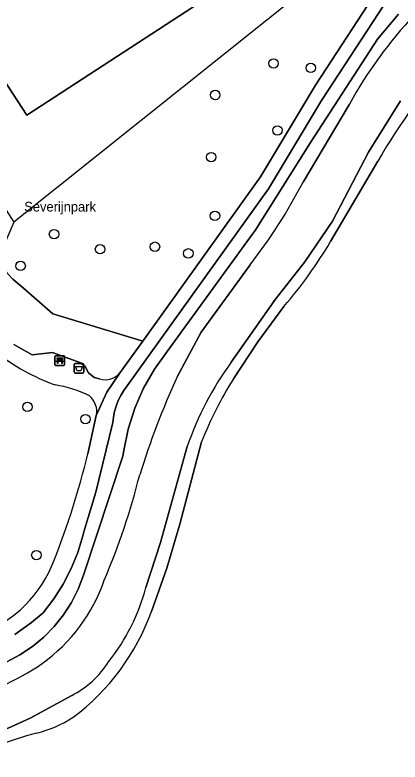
# Model space of a CAD drawing. Extents: x 157793 to 159380, y 380877 to 382313.
# Drawn here: x 159253.9 to 159293.8, y 382083.4 to 382160.8 of the extents above; entities that cross this region are included whole.
import ezdxf

# ---------------------------------------------------------------- set-up
doc = ezdxf.new("R2010")
doc.units = 0
for name, color, linetype in [('IMGEO_Afvalbak', 7, 'Continuous'), ('IMGEO_Bank', 7, 'Continuous'), ('IMGEO_Boom', 7, 'Continuous'), ('IMGEO_Erf', 7, 'Continuous'), ('IMGEO_Groenvoorziening', 7, 'Continuous'), ('IMGEO_Hek', 7, 'Continuous'), ('IMGEO_Oever', 7, 'Continuous'), ('IMGEO_Openbare_ruimte_label', 7, 'Continuous'), ('IMGEO_Pand', 7, 'Continuous'), ('IMGEO_Voetpad_halfverhard', 7, 'Continuous'), ('IMGEO_Waterloop', 7, 'Continuous')]:
    doc.layers.add(name, color=color, linetype=linetype)

msp = doc.modelspace()

# ---------------------------------------------------------------- linework, layer by layer
at = {"layer": 'IMGEO_Afvalbak'}
for p, q in [((159260.141, 382124.666), (159260.931, 382124.666)), ((159260.931, 382124.666), (159260.141, 382124.666)), ((159260.041, 382123.766), (159260.041, 382124.566)), ((159260.041, 382124.566), (159260.041, 382123.766)), ((159261.031, 382124.566), (159261.031, 382123.766)), ((159261.031, 382123.766), (159261.031, 382124.566)), ((159260.931, 382123.666), (159260.141, 382123.666)), ((159260.141, 382123.666), (159260.931, 382123.666))]:
    msp.add_line(p, q, dxfattribs=at)
msp.add_lwpolyline([(159260.184, 382124.38), (159260.888, 382124.38), (159260.739, 382123.91), (159260.333, 382123.91), (159260.184, 382124.38)], dxfattribs=at)
for centre, start, end in [((159260.141, 382124.566), 90, 180), ((159260.141, 382124.566), 90, 180), ((159260.931, 382124.566), 0, 90), ((159260.931, 382124.566), 360, 90), ((159260.141, 382123.766), 180, 270), ((159260.141, 382123.766), 180, 270), ((159260.931, 382123.766), 270, 0), ((159260.931, 382123.766), 270, 0)]:
    msp.add_arc(centre, 0.1, start, end, dxfattribs=at)
at = {"layer": 'IMGEO_Bank'}
for p, q in [((159258.042, 382124.557), (159258.042, 382125.398)), ((159258.042, 382125.398), (159258.042, 382124.557)), ((159258.117, 382125.482), (159258.958, 382125.482)), ((159258.958, 382125.482), (159258.117, 382125.482)), ((159259.042, 382125.407), (159259.042, 382124.566)), ((159259.042, 382124.566), (159259.042, 382125.407)), ((159258.739, 382124.88), (159258.346, 382124.88)), ((159258.351, 382124.988), (159258.351, 382125.094)), ((159258.395, 382125.094), (159258.395, 382124.988)), ((159258.683, 382125.1), (159258.401, 382125.1)), ((159258.401, 382124.982), (159258.683, 382124.982)), ((159258.689, 382124.988), (159258.689, 382125.094)), ((159258.733, 382125.094), (159258.733, 382124.988)), ((159258.967, 382124.482), (159258.126, 382124.482)), ((159258.126, 382124.482), (159258.967, 382124.482))]:
    msp.add_line(p, q, dxfattribs=at)
for points in [[(159258.289, 382124.88), (159258.147, 382124.88), (159258.259, 382124.982), (159258.345, 382124.982)], [(159258.345, 382125.1), (159258.259, 382125.1), (159258.259, 382125.261), (159258.822, 382125.261), (159258.822, 382125.1), (159258.739, 382125.1)], [(159258.339, 382124.873), (159258.339, 382124.666), (159258.296, 382124.666), (159258.296, 382124.873)], [(159258.739, 382124.982), (159258.822, 382124.982), (159258.934, 382124.88), (159258.795, 382124.88)], [(159258.789, 382124.873), (159258.789, 382124.666), (159258.745, 382124.666), (159258.745, 382124.873)]]:
    msp.add_lwpolyline(points, dxfattribs=at)
for centre, radius, start, end in [((159258.12, 382125.404), 0.0779, 92.4484, 184.28452), ((159258.12, 382125.404), 0.0779, 92.4484, 184.28452), ((159258.964, 382125.404), 0.0779, 2.4484, 94.28452), ((159258.964, 382125.404), 0.0779, 2.4484, 94.28452), ((159258.289, 382124.873), 0.00671, 2.89567, 87.10433), ((159258.346, 382124.873), 0.00671, 92.89567, 177.10433), ((159258.344, 382125.093), 0.00671, 2.89567, 87.10433), ((159258.344, 382124.989), 0.00671, 272.89567, 357.10433), ((159258.401, 382125.093), 0.00671, 92.89567, 177.10433), ((159258.401, 382124.989), 0.00671, 182.89567, 267.10433), ((159258.683, 382125.093), 0.00671, 2.89567, 87.10433), ((159258.683, 382124.989), 0.00671, 272.89567, 357.10433), ((159258.74, 382125.093), 0.00671, 92.89567, 177.10433), ((159258.74, 382124.989), 0.00671, 182.89567, 267.10433), ((159258.738, 382124.873), 0.00671, 2.89567, 87.10433), ((159258.795, 382124.873), 0.00671, 92.89567, 177.10433), ((159258.12, 382124.56), 0.0779, 182.4484, 274.28452), ((159258.12, 382124.56), 0.0779, 182.4484, 274.28452), ((159258.964, 382124.56), 0.0779, 272.4484, 4.28452), ((159258.964, 382124.56), 0.0779, 272.4484, 4.28452)]:
    msp.add_arc(centre, radius, start, end, dxfattribs=at)
at = {"layer": 'IMGEO_Boom'}
for centre in [(159280.695, 382155.774), (159284.548, 382155.313), (159274.646, 382152.505), (159281.092, 382148.835), (159274.236, 382146.071), (159274.625, 382139.979), (159257.95, 382138.082), (159262.718, 382136.521), (159268.409, 382136.781), (159271.864, 382136.092), (159254.493, 382134.793), (159255.193, 382120.182), (159261.206, 382118.913), (159256.121, 382104.822)]:
    msp.add_circle(centre, 0.489, dxfattribs=at)
at = {"layer": 'IMGEO_Erf'}
msp.add_lwpolyline([(159273.46, 382227.052), (159262.537, 382218.172), (159258.885, 382215.328), (159243.409, 382202.263), (159224.02, 382185.305), (159248.879, 382146.934), (159248.983, 382146.773), (159253.801, 382139.337), (159252.103, 382135.468), (159252.561, 382134.725), (159253.095, 382134.034), (159253.698, 382133.402), (159254.363, 382132.837), (159254.495, 382132.738), (159257.812, 382129.836), (159267.138, 382126.989), (159279.357, 382144.025), (159285.052, 382153.529), (159292.103, 382164.388), (159293.234, 382167.208)], dxfattribs=at)
msp.add_lwpolyline([(159278.17, 382165.432), (159255.137, 382150.43), (159242.098, 382170.461), (159242.322, 382170.611), (159241.64, 382171.629), (159241.36, 382171.441), (159238.825, 382175.33), (159236.095, 382179.519), (159240.613, 382182.502), (159239.642, 382183.975), (159246.993, 382188.761), (159248.024, 382187.261), (159259.25, 382194.605), (159261.979, 382190.416), (159264.513, 382186.525), (159264.228, 382186.341), (159264.905, 382185.303), (159265.131, 382185.45)], close=True, dxfattribs=at)
at = {"layer": 'IMGEO_Groenvoorziening'}
for points in [[(159264.811, 382123.741), (159267.138, 382126.989), (159257.812, 382129.836), (159254.495, 382132.738), (159254.363, 382132.837), (159253.698, 382133.402), (159253.095, 382134.034), (159252.561, 382134.725), (159252.103, 382135.468), (159246.444, 382144.476), (159244.631, 382147.084), (159244.536, 382147.3), (159244.403, 382147.535), (159244.247, 382147.754), (159244.069, 382147.956), (159243.871, 382148.138), (159243.655, 382148.299), (159243.423, 382148.436), (159238.983, 382151.26), (159235.096, 382157.243), (159234.524, 382162.199), (159234.193, 382163.103), (159221.343, 382182.964), (159220.632, 382182.341)], [(159292.178, 382161.927), (159285.642, 382151.923), (159280.184, 382142.791), (159265.543, 382122.364), (159265.184, 382121.881), (159264.87, 382121.368), (159264.602, 382120.829), (159264.384, 382120.269), (159264.217, 382119.691), (159264.102, 382119.1), (159264.044, 382118.557), (159262.297, 382111.347), (159261.029, 382107.237), (159260.928, 382106.824), (159260.401, 382105.094), (159259.721, 382103.418), (159258.895, 382101.809), (159257.928, 382100.281), (159256.828, 382098.845), (159255.618, 382097.825), (159253.886, 382096.582)], [(159253.057, 382093.771), (159254.424, 382094.484), (159255.709, 382095.336), (159256.899, 382096.317), (159257.979, 382097.417), (159258.938, 382098.624), (159259.766, 382099.925), (159260.454, 382101.305), (159260.993, 382102.75), (159265.085, 382115.089), (159265.166, 382115.669), (159265.628, 382117.888), (159266.319, 382120.047), (159267.232, 382122.121), (159268.357, 382124.089), (159269.681, 382125.929), (159278.49, 382138.045), (159278.797, 382138.478), (159284.526, 382147.583), (159291.47, 382158.282), (159293.642, 382160.878)], [(159291.491, 382145.657), (159286.599, 382137.319)], [(159281.771, 382130.59), (159279.053, 382126.914), (159276.527, 382123.104)], [(159253.794, 382126.659), (159255.685, 382125.589), (159257.795, 382125.827), (159260.608, 382124.771), (159261.169, 382124.36), (159261.521, 382123.72), (159262.126, 382123.213), (159262.658, 382123.083)], [(159261.449, 382115.31), (159262.329, 382119.285)], [(159273.239, 382116.549), (159270.99, 382108.034), (159269.633, 382103.477), (159268.052, 382098.992)]]:
    msp.add_lwpolyline(points, dxfattribs=at)
for centre, radius, start, end in [((159352.431, 382110.255), 70.476, 138.6696, 149.84648), ((159245.283, 382161.867), 48.059, 319.39791, 329.28385), ((159266.149, 382144.289), 23.283, 232.3328, 249.65324), ((159263.256, 382124.979), 1.988, 252.50817, 321.48023), ((159310.879, 382101.771), 40.437, 148.15899, 158.56415), ((159256.351, 382110.994), 11.591, 62.91932, 81.55295), ((159260.304, 382119.721), 2.071, 347.84815, 50.27093), ((159180.556, 382134.837), 83.216, 338.47535, 346.42867), ((159245.865, 382108.797), 12.911, 290.01914, 339.63683), ((159245.634, 382107.084), 23.834, 306.89063, 340.1524), ((159253.327, 382098.136), 12.085, 283.54078, 303.18485), ((159272.309, 382029.053), 59.566, 105.73439, 114.2196)]:
    msp.add_arc(centre, radius, start, end, dxfattribs=at)
at = {"layer": 'IMGEO_Hek'}
msp.add_lwpolyline([(159345.541, 382270.672), (159357.478, 382245.486), (159341.558, 382232.692), (159322.308, 382209.96), (159310.738, 382187.647), (159309.059, 382185.323), (159306.079, 382183.501), (159302.764, 382182.571), (159281.333, 382168.658), (159284.447, 382163.853), (159253.801, 382139.337)], dxfattribs=at)
at = {"layer": 'IMGEO_Oever'}
for points in [[(159293.642, 382160.878), (159291.47, 382158.282), (159284.526, 382147.583), (159278.797, 382138.478), (159278.49, 382138.045), (159269.681, 382125.929), (159268.357, 382124.089), (159267.232, 382122.121), (159266.319, 382120.047), (159265.628, 382117.888), (159265.166, 382115.669), (159265.085, 382115.089), (159260.993, 382102.75), (159260.454, 382101.305), (159259.766, 382099.925), (159258.938, 382098.624), (159257.979, 382097.417), (159256.899, 382096.317), (159255.709, 382095.336), (159254.424, 382094.484), (159253.057, 382093.771)], [(159293.856, 382151.901), (159290.514, 382146.578), (159286.815, 382139.438), (159283.948, 382135.199), (159280.89, 382131.344), (159276.31, 382124.817)], [(159283.747, 382143.487), (159288.559, 382151.551)], [(159286.599, 382137.319), (159291.491, 382145.657)], [(159270.693, 382123.286), (159273.196, 382127.916), (159278.264, 382134.917)], [(159276.527, 382123.104), (159279.053, 382126.914), (159281.771, 382130.59)], [(159268.052, 382098.992), (159269.633, 382103.477), (159270.99, 382108.034), (159273.239, 382116.549)], [(159271.759, 382116.079), (159268.971, 382106.135), (159267.472, 382101.449)], [(159259.784, 382090.282), (159255.473, 382087.915), (159253.189, 382086.892), (159250.835, 382086.043)]]:
    msp.add_lwpolyline(points, dxfattribs=at)
for centre, radius, start, end in [((159326.298, 382131.093), 42.927, 136.20898, 151.53836), ((159352.431, 382110.255), 70.476, 138.6696, 149.84648), ((159235.974, 382168.013), 53.701, 321.95367, 332.82492), ((159245.283, 382161.867), 48.059, 319.39791, 329.28385), ((159302.475, 382105.635), 32.443, 143.75475, 161.22167), ((159351.475, 382086.704), 88.679, 155.6366, 162.65589), ((159310.879, 382101.771), 40.437, 148.15899, 158.56415), ((159195.347, 382131.125), 73.709, 336.92803, 345.87755), ((159246.301, 382108.072), 17.84, 305.76686, 340.91457), ((159247.042, 382106.94), 21.155, 321.49567, 344.95721), ((159245.634, 382107.084), 23.834, 306.89063, 340.1524), ((159255.381, 382098.925), 9.7, 296.99689, 327.88913), ((159241.324, 382116.235), 27.382, 283.92644, 304.23355), ((159253.327, 382098.136), 12.085, 283.54078, 303.18485), ((159272.309, 382029.053), 59.566, 105.73439, 114.2196)]:
    msp.add_arc(centre, radius, start, end, dxfattribs=at)
at = {"layer": 'IMGEO_Pand'}
msp.add_lwpolyline([(159238.825, 382175.33), (159241.36, 382171.441), (159241.64, 382171.629), (159242.322, 382170.611), (159242.098, 382170.461), (159255.137, 382150.43), (159278.17, 382165.432), (159265.131, 382185.45), (159264.905, 382185.303), (159264.228, 382186.341), (159264.513, 382186.525), (159261.979, 382190.416), (159259.25, 382194.605), (159248.024, 382187.261), (159246.993, 382188.761), (159239.642, 382183.975), (159240.613, 382182.502), (159236.095, 382179.519)], close=True, dxfattribs=at)
at = {"layer": 'IMGEO_Voetpad_halfverhard'}
for points in [[(159293.737, 382169.162), (159293.234, 382167.208), (159292.103, 382164.388), (159285.052, 382153.529), (159279.357, 382144.025), (159267.138, 382126.989), (159264.811, 382123.741), (159263.425, 382121.695), (159262.329, 382119.285), (159261.449, 382115.31)], [(159253.886, 382096.582), (159255.618, 382097.825), (159256.828, 382098.845), (159257.928, 382100.281), (159258.895, 382101.809), (159259.721, 382103.418), (159260.401, 382105.094), (159260.928, 382106.824), (159261.029, 382107.237), (159262.297, 382111.347), (159264.044, 382118.557), (159264.102, 382119.1), (159264.217, 382119.691), (159264.384, 382120.269), (159264.602, 382120.829), (159264.87, 382121.368), (159265.184, 382121.881), (159265.543, 382122.364), (159280.184, 382142.791), (159285.642, 382151.923), (159292.178, 382161.927)], [(159262.658, 382123.083), (159262.126, 382123.213), (159261.521, 382123.72), (159261.169, 382124.36), (159260.608, 382124.771), (159257.795, 382125.827), (159255.685, 382125.589), (159253.794, 382126.659)], [(159262.329, 382119.285), (159263.425, 382121.695), (159264.811, 382123.741)]]:
    msp.add_lwpolyline(points, dxfattribs=at)
for centre, radius, start, end in [((159266.149, 382144.289), 23.283, 232.3328, 249.65324), ((159263.256, 382124.979), 1.988, 252.50817, 321.48023), ((159256.351, 382110.994), 11.591, 62.91932, 81.55295), ((159260.304, 382119.721), 2.071, 347.84815, 50.27093), ((159180.556, 382134.837), 83.216, 338.47535, 346.42867), ((159245.865, 382108.797), 12.911, 290.01914, 339.63683)]:
    msp.add_arc(centre, radius, start, end, dxfattribs=at)
at = {"layer": 'IMGEO_Waterloop'}
for points in [[(159276.31, 382124.817), (159280.89, 382131.344), (159283.948, 382135.199), (159286.815, 382139.438), (159290.514, 382146.578), (159293.856, 382151.901)], [(159288.559, 382151.551), (159283.747, 382143.487)], [(159278.264, 382134.917), (159273.196, 382127.916), (159270.693, 382123.286)], [(159267.472, 382101.449), (159268.971, 382106.135), (159271.759, 382116.079)], [(159250.835, 382086.043), (159253.189, 382086.892), (159255.473, 382087.915), (159259.784, 382090.282)]]:
    msp.add_lwpolyline(points, dxfattribs=at)
for centre, radius, start, end in [((159326.298, 382131.093), 42.927, 136.20898, 151.53836), ((159235.974, 382168.013), 53.701, 321.95367, 332.82492), ((159302.475, 382105.635), 32.443, 143.75475, 161.22167), ((159351.475, 382086.704), 88.679, 155.6366, 162.65589), ((159195.347, 382131.125), 73.709, 336.92803, 345.87755), ((159246.301, 382108.072), 17.84, 305.76686, 340.91457), ((159247.042, 382106.94), 21.155, 321.49567, 344.95721), ((159255.381, 382098.925), 9.7, 296.99689, 327.88913), ((159241.324, 382116.235), 27.382, 283.92644, 304.23355)]:
    msp.add_arc(centre, radius, start, end, dxfattribs=at)

# ---------------------------------------------------------------- texts
at = {"layer": 'IMGEO_Openbare_ruimte_label'}
msp.add_text('Severijnpark', height=1, rotation=359.9427, dxfattribs=at).set_placement((159254.861, 382140.432))

doc.saveas('drawing.dxf')
